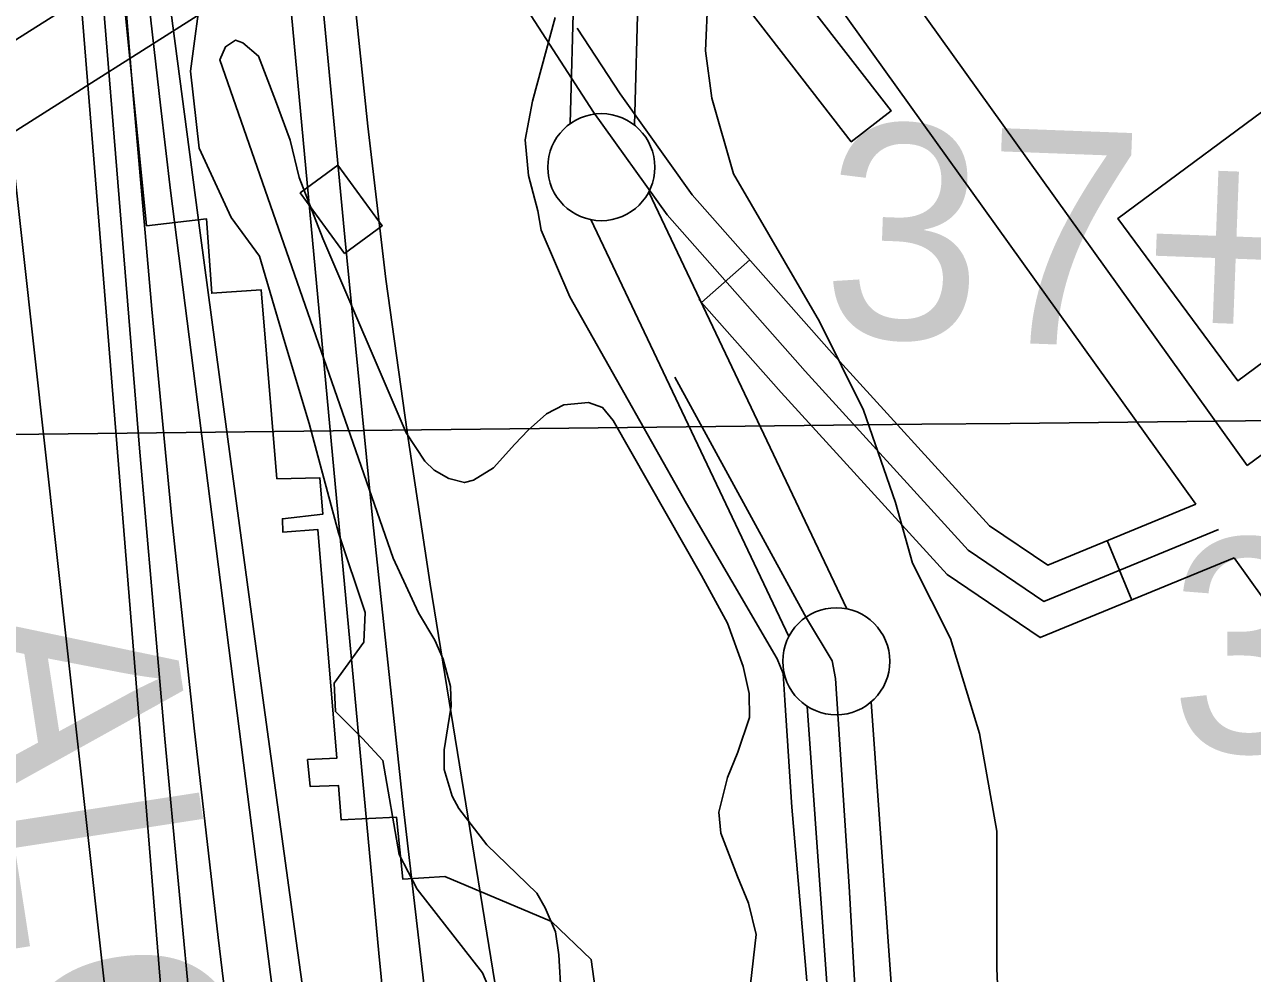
# Model space of a CAD drawing. Extents: x 3677843 to 3715951, y 511991 to 537744.
# Drawn here: x 3685258 to 3685832, y 529311 to 529754 of the extents above; entities that cross this region are included whole.
import ezdxf

# ---------------------------------------------------------------- set-up
doc = ezdxf.new("R2010")
doc.units = 0
for name, color, linetype in [('V-BLDG-OTLN', 7, 'Continuous'), ('V-FLOD-BASE', 7, 'Continuous'), ('V-GRID-MAJR', 7, 'Continuous'), ('V-LEVE-TOET', 7, 'Continuous'), ('V-RIVR-EDGE', 7, 'Continuous'), ('V-ROAD-CNTR', 7, 'Continuous'), ('V-RRAP-RVMT', 7, 'Continuous'), ('V-RRAP-RVMT-IDEN', 7, 'Continuous'), ('V-SITE-VEGE', 7, 'Continuous'), ('V-SURV-IDEN', 7, 'Continuous'), ('V-SURV-LINE', 7, 'Continuous'), ('V-TOPO-DPTH', 7, 'Continuous'), ('V-TOPO-MAJR', 7, 'Continuous'), ('V-TOPO-MINR', 7, 'Continuous'), ('V-TOPO-WATR', 7, 'Continuous'), ('V-UTIL-LINE', 7, 'Continuous')]:
    doc.layers.add(name, color=color, linetype=linetype)

msp = doc.modelspace()

# ---------------------------------------------------------------- linework, layer by layer
at = {"layer": 'V-BLDG-OTLN'}
for points in [[(3685606.25, 529787.504), (3685663.17, 529714.0210000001), (3685644.576, 529699.62), (3685587.6580000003, 529773.102)], [(3685908.414, 529649.667), (3685825.06, 529588.024), (3685769.015, 529663.804), (3685852.3680000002, 529725.449)], [(3685404.862, 529688.671), (3685425.538, 529660.452), (3685407.907, 529647.535), (3685387.233, 529675.754)]]:
    msp.add_lwpolyline(points, close=True, dxfattribs=at)
at = {"layer": 'V-FLOD-BASE'}
msp.add_lwpolyline([(3685656.223, 528993.261), (3685651.31, 529139.615), (3685646.2060000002, 529305.394), (3685643.667, 529351.857), (3685637.1580000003, 529448.932), (3685635.69, 529457.245), (3685623.697, 529477.248), (3685562.222, 529589.741)], dxfattribs=at)
at = {"layer": 'V-GRID-MAJR'}
msp.add_spline([(3681966.5640000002, 529526.479), (3687244.413, 529585.207), (3692522.254, 529644.703), (3697800.0870000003, 529704.966), (3703077.91, 529765.996), (3708355.725, 529827.795), (3713633.5300000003, 529890.361), (3713633.531, 529890.361)], degree=3, dxfattribs=at)
at = {"layer": 'V-LEVE-TOET'}
for points in [[(3685690.136, 530041.603), (3685691.1580000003, 530008.309), (3685694.2460000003, 529976.421), (3685696.7120000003, 529937.589), (3685696.223, 529916.769), (3685692.85, 529907.023), (3685679.103, 529893.705), (3685653.6180000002, 529874.72), (3685617.149, 529843.83), (3685599.977, 529826.313), (3685582.274, 529792.14), (3685577.664, 529767.118), (3685576.521, 529742.126), (3685579.515, 529719.952), (3685589.577, 529684.665), (3685629.808, 529615.676), (3685650.3370000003, 529574.2490000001), (3685665.2770000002, 529531.209), (3685673.1890000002, 529502.838), (3685690.883, 529467.626), (3685704.503, 529423.355), (3685712.586, 529377.639), (3685712.523, 529313.805), (3685717.9990000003, 529180.638)], [(3685623.895, 529307.799), (3685616.85, 529388.91), (3685613.582, 529438.834), (3685612.765, 529451.314), (3685609.9220000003, 529458.226), (3685567.575, 529530.664), (3685513.197, 529627.264), (3685499.707, 529658.357), (3685498.23, 529667.362), (3685493.903, 529683.971), (3685492.352, 529700.609), (3685495.644, 529718.681), (3685506.361, 529757.642)]]:
    msp.add_lwpolyline(points, dxfattribs=at)
at = {"layer": 'V-RIVR-EDGE'}
msp.add_lwpolyline([(3685480.748713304, 529291.6959625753), (3685472.3931778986, 529311.5274022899), (3685441.8731945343, 529350.6241005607), (3685433.5087525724, 529366.8536025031), (3685425.812917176, 529410.6964762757), (3685416.2329850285, 529420.9257174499), (3685403.6573757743, 529433.5636726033), (3685403.089710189, 529446.7722621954), (3685416.9446399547, 529465.9484551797), (3685417.5791047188, 529479.7543988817), (3685405.0643569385, 529517.0055954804), (3685391.3831050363, 529568.0671890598), (3685380.0704876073, 529605.9157397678), (3685368.16348492, 529646.167066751), (3685355.0009125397, 529664.2094129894), (3685340.0729975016, 529696.6639635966), (3685335.959802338, 529732.6937323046), (3685341.463649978, 529773.5023338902), (3685354.190670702, 529822.0973208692), (3685401.3335289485, 529950.4506495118), (3685398.4610592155, 530002.6861693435), (3685417.515784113, 530425.269001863)], dxfattribs=at)
at = {"layer": 'V-ROAD-CNTR'}
for p, q in [((3685574.667811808, 529624.60872455), (3685597.1467668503, 529644.4746848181)), ((3685775.557410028, 529485.6440024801), (3685764.143432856, 529513.387946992))]:
    msp.add_line(p, q, dxfattribs=at)
for points in [[(3685816.0903289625, 529518.5389366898), (3685734.5934919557, 529485.0120037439), (3685699.2005627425, 529508.936955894), (3685623.0227150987, 529592.542788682), (3685558.55184404, 529665.4966427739), (3685524.254912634, 529713.5135467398), (3685495.044971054, 529758.3894569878), (3685468.8220235, 529836.546300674)], [(3685829.5243020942, 529548.3998769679), (3685649.5996619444, 529799.4583748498)], [(3685805.51135012, 529530.4069129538), (3685625.2157107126, 529781.9824098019)], [(3685805.51135012, 529530.4069129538), (3685736.327488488, 529501.944969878), (3685709.0835429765, 529520.3619330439), (3685634.18669277, 529602.560768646), (3685570.305820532, 529674.8476240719), (3685536.649887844, 529721.96852983), (3685516.6189279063, 529752.7414682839)], [(3686099.0287630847, 529747.284479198), (3685829.5243020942, 529548.4018769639)], [(3685823.465314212, 529505.3529630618), (3685732.859495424, 529468.0790376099), (3685689.317582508, 529497.5119787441), (3685611.858737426, 529582.524808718), (3685573.449814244, 529625.9867217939)], [(3686024.2559126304, 529225.180523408), (3685823.465314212, 529505.3529630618)]]:
    msp.add_lwpolyline(points, dxfattribs=at)
at = {"layer": 'V-RRAP-RVMT'}
msp.add_lwpolyline([(3685525.3950000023, 529300.7360000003), (3685523.0910000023, 529317.7950000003), (3685504.5060000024, 529335.4940000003), (3685454.7580000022, 529356.4670000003), (3685435.1580000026, 529355.2640000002), (3685432.1470000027, 529384.2950000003), (3685406.3070000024, 529382.9290000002), (3685405.0510000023, 529399.0420000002), (3685391.8270000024, 529398.5930000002), (3685390.6750000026, 529411.1260000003), (3685404.3060000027, 529411.7630000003), (3685395.4970000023, 529518.5500000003), (3685379.1097642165, 529517.2747507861), (3685378.9050000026, 529523.5950000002), (3685397.7880000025, 529525.7610000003), (3685396.4060000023, 529542.7010000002), (3685376.3480000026, 529542.3080000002), (3685368.9200000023, 529630.5700000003), (3685345.885842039, 529628.8845524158), (3685343.3800000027, 529663.6780000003), (3685315.4630000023, 529660.4380000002), (3685302.6480000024, 529788.5470000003)], dxfattribs=at)
at = {"layer": 'V-SITE-VEGE'}
msp.add_lwpolyline([(3685509.078, 529301.003), (3685508.007, 529319.886), (3685506.5160000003, 529330.681), (3685501.558, 529341.875), (3685497.737, 529348.828), (3685474.338, 529371.278), (3685461.3170000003, 529388.291), (3685458.259, 529394.085), (3685454.4620000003, 529406.43), (3685454.505, 529415.677), (3685456.097, 529426.458), (3685457.68, 529436.079), (3685457.338, 529445.33), (3685453.9280000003, 529458.056), (3685450.117, 529466.938), (3685442.467, 529479.687), (3685430.64, 529505.1680000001), (3685349.6350000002, 529737.856), (3685352.359, 529744.006), (3685356.9960000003, 529747.0700000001), (3685360.4590000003, 529745.898), (3685367.752, 529739.699), (3685375.747, 529718.859), (3685382.598, 529700.335), (3685386.758, 529682.98), (3685397.8000000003, 529654.4180000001), (3685436.686, 529563.702), (3685445.486, 529550.56), (3685449.707, 529546.307), (3685456.623, 529542.421), (3685463.934, 529540.462), (3685468.1780000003, 529541.598), (3685477.449, 529547.337), (3685487.517, 529558.466), (3685493.714, 529564.984), (3685502.224, 529572.652), (3685510.332, 529576.852), (3685521.897, 529577.954), (3685528.434, 529575.613), (3685533.415, 529569.426), (3685574.713, 529497.064), (3685586.827, 529474.792), (3685594.023, 529454.573), (3685596.946, 529442.006), (3685597.056, 529430.812), (3685591.619, 529414.6630000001), (3685586.839, 529402.721), (3685582.798, 529386.589), (3685583.595, 529376.802), (3685591.492, 529356.588), (3685596.514, 529344.042), (3685600.1550000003, 529329.384), (3685597.5870000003, 529306.269)], dxfattribs=at)
at = {"layer": 'V-SURV-LINE'}
for points in [[(3685513.375010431, 529708.15738674), (3685515.0279033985, 529770.8689766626)], [(3685545.0169703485, 529770.0588840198), (3685543.364105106, 529707.3483460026)], [(3685549.9667036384, 529676.1820356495), (3685642.5480772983, 529481.52053962)], [(3685615.4575183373, 529468.6324976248), (3685522.8759870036, 529663.2943251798)], [(3685706.6026046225, 528272.0468407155), (3685624.0317404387, 529436.0573961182)], [(3685653.9574170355, 529438.1678539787), (3685736.5282767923, 528274.1573609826)]]:
    msp.add_lwpolyline(points, dxfattribs=at)
for centre in [(3685527.84344, 529687.7746399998), (3685637.58092, 529457.0401599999)]:
    msp.add_circle(centre, 25, dxfattribs=at)
at = {"layer": 'V-TOPO-DPTH'}
for points in [[(3685370.03917237, 530751.7173369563), (3685368.3135729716, 529967.0968148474), (3685368.597766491, 529943.525546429), (3685369.3292074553, 529919.974551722), (3685370.7315195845, 529896.4539675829), (3685372.5810791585, 529872.9536571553), (3685423.969849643, 529320.769069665), (3685433.269715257, 529225.9550398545), (3685443.197745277, 529131.2099946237), (3685454.068021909, 529036.568426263), (3685465.5664629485, 528941.9958424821), (3685485.062216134, 528788.0438553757), (3685487.195739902, 528770.4893350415), (3685489.2115951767, 528752.9219105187), (3685491.0509477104, 528735.3351297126), (3685492.7726317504, 528717.7354447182), (3685516.7974407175, 528458.7305997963), (3685530.919412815, 528311.6681713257), (3685545.676197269, 528164.6715489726), (3685561.385200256, 528017.7736357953), (3685577.729015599, 527870.9415287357), (3685610.496613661, 527584.9887105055)], [(3685610.496613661, 527584.9887105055), (3685577.729015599, 527870.9415287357), (3685561.385200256, 528017.7736357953), (3685545.676197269, 528164.6715489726), (3685530.919412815, 528311.6681713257), (3685516.7974407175, 528458.7305997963), (3685492.7726317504, 528717.7354447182), (3685491.0509477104, 528735.3351297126), (3685489.2115951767, 528752.9219105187), (3685487.195739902, 528770.4893350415), (3685485.062216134, 528788.0438553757), (3685465.5664629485, 528941.9958424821), (3685454.068021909, 529036.568426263), (3685443.197745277, 529131.2099946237), (3685433.269715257, 529225.9550398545), (3685423.969849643, 529320.769069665), (3685372.5810791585, 529872.9536571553), (3685370.7315195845, 529896.4539675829), (3685369.3292074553, 529919.974551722), (3685368.597766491, 529943.525546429), (3685368.3135729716, 529967.0968148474), (3685370.03917237, 530751.7173369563)], [(3685279.5162586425, 530462.8036008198), (3685282.8806780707, 529942.4081021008), (3685283.123950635, 529928.6453462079), (3685283.5726521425, 529914.8915978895), (3685284.3294970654, 529901.1513609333), (3685285.2917709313, 529887.4201315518), (3685312.21365781, 529556.4928597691), (3685324.0116453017, 529420.757027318), (3685336.8085429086, 529285.1210119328), (3685351.1038056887, 529149.634722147), (3685366.3979785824, 529014.2482494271), (3685393.319271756, 528787.1938252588), (3685395.841036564, 528765.4027765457), (3685398.2812660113, 528743.6028324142), (3685400.5991924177, 528721.7895451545), (3685402.835583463, 528699.9673624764), (3685461.9399725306, 528106.8447434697), (3685471.0621392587, 528014.8671829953), (3685480.1270605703, 527922.8840079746), (3685489.106113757, 527830.892411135)], [(3685279.5162586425, 530462.8036008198), (3685282.8806780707, 529942.4081021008), (3685283.123950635, 529928.6453462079), (3685283.5726521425, 529914.8915978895), (3685284.3294970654, 529901.1513609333), (3685285.2917709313, 529887.4201315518), (3685312.21365781, 529556.4928597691), (3685324.0116453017, 529420.757027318), (3685336.8085429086, 529285.1210119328), (3685351.1038056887, 529149.634722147), (3685366.3979785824, 529014.2482494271), (3685393.319271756, 528787.1938252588), (3685395.841036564, 528765.4027765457), (3685398.2812660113, 528743.6028324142), (3685400.5991924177, 528721.7895451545), (3685402.835583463, 528699.9673624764), (3685461.9399725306, 528106.8447434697), (3685471.0621392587, 528014.8671829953), (3685480.1270605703, 527922.8840079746), (3685489.106113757, 527830.892411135)], [(3685526.5717070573, 527788.8696506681), (3685516.5173452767, 527865.9207611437), (3685507.2204191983, 527943.0669274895), (3685498.428450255, 528020.2764644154), (3685426.4515316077, 528681.2316770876), (3685422.8796191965, 528713.4951611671), (3685419.230709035, 528745.7497949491), (3685415.4663022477, 528777.9911532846), (3685411.6248977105, 528810.2236613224), (3685348.9680794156, 529328.0719422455), (3685337.722387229, 529425.7736247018), (3685327.23472781, 529523.55216042), (3685317.8841175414, 529621.4459760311), (3685309.29154004, 529719.4166449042), (3685294.6581090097, 529898.1944464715), (3685294.0500968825, 529906.8381912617), (3685293.5741212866, 529915.4876873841), (3685293.2962004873, 529924.1458105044), (3685293.15031622, 529932.809684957), (3685291.968501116, 530151.9990812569)], [(3685526.5717070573, 527788.8696506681), (3685516.5173452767, 527865.9207611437), (3685507.2204191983, 527943.0669274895), (3685498.428450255, 528020.2764644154), (3685426.4515316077, 528681.2316770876), (3685422.8796191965, 528713.4951611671), (3685419.230709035, 528745.7497949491), (3685415.4663022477, 528777.9911532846), (3685411.6248977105, 528810.2236613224), (3685348.9680794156, 529328.0719422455), (3685337.722387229, 529425.7736247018), (3685327.23472781, 529523.55216042), (3685317.8841175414, 529621.4459760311), (3685309.29154004, 529719.4166449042), (3685294.6581090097, 529898.1944464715), (3685294.0500968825, 529906.8381912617), (3685293.5741212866, 529915.4876873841), (3685293.2962004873, 529924.1458105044), (3685293.15031622, 529932.809684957), (3685291.968501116, 530151.9990812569)], [(3685397.324357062, 530116.5784803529), (3685397.6132528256, 529939.3604729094), (3685397.7511380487, 529930.521930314), (3685398.053349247, 529921.6913102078), (3685398.602049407, 529912.8725738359), (3685399.315075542, 529904.061759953), (3685411.2526663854, 529778.4076397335), (3685418.7668009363, 529706.8668138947), (3685427.225201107, 529635.4473379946), (3685437.099999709, 529564.2098870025), (3685447.919063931, 529493.0937859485), (3685492.893088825, 529216.0027646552), (3685505.000250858, 529140.1608430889), (3685516.8438969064, 529064.2784946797), (3685528.2922689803, 528988.3355060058), (3685539.477125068, 528912.3520904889), (3685560.351202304, 528767.937165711), (3685560.8530842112, 528764.1259720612), (3685561.290679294, 528760.3082300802), (3685561.6318441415, 528756.4806656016), (3685561.9087221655, 528752.6465527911), (3685600.005832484, 528112.8337263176)], [(3685585.440185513, 527605.3868700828), (3685479.176198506, 528464.149188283), (3685473.3576832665, 528511.5082424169), (3685467.5939944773, 528558.8739198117), (3685461.9125453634, 528606.2495320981), (3685456.2859226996, 528653.6317676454), (3685455.737818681, 528658.2818624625), (3685450.362126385, 528703.3361360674), (3685444.9007800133, 528748.379900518), (3685439.3109525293, 528793.4079012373), (3685433.635470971, 528838.4253928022), (3685326.7055656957, 529676.945476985), (3685321.9059909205, 529716.7043528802), (3685317.4622582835, 529756.5005503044), (3685313.552288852, 529796.3527300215), (3685309.998161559, 529836.2422312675), (3685304.009762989, 529908.9626841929), (3685303.758461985, 529912.5217643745), (3685303.5626035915, 529916.083245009), (3685303.4499091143, 529919.648326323), (3685303.3926572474, 529923.2158080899), (3685303.0092361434, 530010.8445991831), (3685303.1727739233, 530058.2202253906)], [(3685303.1727739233, 530058.2202253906), (3685303.0092361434, 530010.8445991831), (3685303.3926572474, 529923.2158080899), (3685303.4499091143, 529919.648326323), (3685303.5626035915, 529916.083245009), (3685303.758461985, 529912.5217643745), (3685304.009762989, 529908.9626841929), (3685309.998161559, 529836.2422312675), (3685313.552288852, 529796.3527300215), (3685317.4622582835, 529756.5005503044), (3685321.9059909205, 529716.7043528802), (3685326.7055656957, 529676.945476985), (3685433.635470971, 528838.4253928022), (3685439.3109525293, 528793.4079012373), (3685444.9007800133, 528748.379900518), (3685450.362126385, 528703.3361360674), (3685455.737818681, 528658.2818624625), (3685456.2859226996, 528653.6317676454), (3685461.9125453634, 528606.2495320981), (3685467.5939944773, 528558.8739198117), (3685473.3576832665, 528511.5082424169), (3685479.176198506, 528464.149188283), (3685585.440185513, 527605.3868700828)]]:
    msp.add_lwpolyline(points, dxfattribs=at)
at = {"layer": 'V-TOPO-MAJR'}
msp.add_lwpolyline([(3685476.4975973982, 527607.824295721), (3685431.0908731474, 528153.0346584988), (3685422.7896494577, 528251.165896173), (3685414.318250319, 528349.2822177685), (3685405.5915880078, 528447.3761652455), (3685396.6947502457, 528545.4551966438), (3685380.8387029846, 528717.7609541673), (3685379.697197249, 528729.6711990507), (3685378.4956221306, 528741.5751507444), (3685377.2039429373, 528753.4696626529), (3685375.85219436, 528765.357881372), (3685361.072913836, 528891.0943678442), (3685352.69487553, 528965.8866047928), (3685344.8612321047, 529040.7328208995), (3685337.8441809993, 529115.660005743), (3685331.371524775, 529190.6411697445), (3685275.9191572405, 529876.6501951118), (3685274.605533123, 529895.4667854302), (3685273.567129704, 529914.2955310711), (3685272.9415573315, 529933.1425096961), (3685272.591205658, 529952.0016436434), (3685265.040147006, 530943.4338123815)], dxfattribs=at)
at = {"layer": 'V-TOPO-MINR'}
for points in [[(3685398.7713625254, 529229.8491227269), (3685383.924090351, 529336.638128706), (3685369.2430361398, 529443.4497834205), (3685354.811308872, 529550.2954112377), (3685340.5457995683, 529657.1636877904), (3685315.254441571, 529848.3314433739), (3685313.8429851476, 529859.6418136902), (3685312.5430841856, 529870.964157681), (3685311.410516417, 529882.304462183), (3685310.3895041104, 529893.6567403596), (3685308.682518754, 529914.3474879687), (3685308.610695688, 529915.363894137), (3685308.5548357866, 529916.3809887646), (3685308.522920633, 529917.399116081), (3685308.506968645, 529918.4179318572), (3685308.4109840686, 529943.0984840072), (3685308.452657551, 529956.4562695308), (3685308.6191143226, 529969.8116250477), (3685308.9727460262, 529983.1633355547), (3685309.451161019, 529996.5126160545), (3685358.25, 531135.13)], [(3685610.496613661, 527584.9887105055), (3685577.729015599, 527870.9415287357), (3685561.385200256, 528017.7736357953), (3685545.676197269, 528164.6715489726), (3685530.919412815, 528311.6681713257), (3685516.7974407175, 528458.7305997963), (3685492.7726317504, 528717.7354447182), (3685491.0509477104, 528735.3351297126), (3685489.2115951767, 528752.9219105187), (3685487.195739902, 528770.4893350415), (3685485.062216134, 528788.0438553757), (3685465.5664629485, 528941.9958424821), (3685454.068021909, 529036.568426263), (3685443.197745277, 529131.2099946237), (3685433.269715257, 529225.9550398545), (3685423.969849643, 529320.769069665), (3685372.5810791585, 529872.9536571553), (3685370.7315195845, 529896.4539675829), (3685369.3292074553, 529919.974551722), (3685368.597766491, 529943.525546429), (3685368.3135729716, 529967.0968148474), (3685370.03917237, 530751.7173369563)], [(3685489.106113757, 527830.892411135), (3685480.1270605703, 527922.8840079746), (3685471.0621392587, 528014.8671829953), (3685461.9399725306, 528106.8447434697), (3685402.835583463, 528699.9673624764), (3685400.5991924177, 528721.7895451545), (3685398.2812660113, 528743.6028324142), (3685395.841036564, 528765.4027765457), (3685393.319271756, 528787.1938252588), (3685366.3979785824, 529014.2482494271), (3685351.1038056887, 529149.634722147), (3685336.8085429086, 529285.1210119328), (3685324.0116453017, 529420.757027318), (3685312.21365781, 529556.4928597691), (3685285.2917709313, 529887.4201315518), (3685284.3294970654, 529901.1513609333), (3685283.5726521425, 529914.8915978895), (3685283.123950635, 529928.6453462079), (3685282.8806780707, 529942.4081021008), (3685279.5162586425, 530462.8036008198)], [(3685598.667303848, 527790.0959877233), (3685590.9310286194, 527865.970029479), (3685583.7968862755, 527941.9030537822), (3685577.0641658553, 528017.8753997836), (3685519.7537267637, 528695.1084459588), (3685516.999915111, 528725.2975887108), (3685513.98315004, 528755.4586914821), (3685510.5719548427, 528785.5777342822), (3685506.8978062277, 528815.6687371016), (3685467.1182398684, 529124.6415147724), (3685450.75464055, 529257.0742571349), (3685435.2936319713, 529389.607625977), (3685421.1865095, 529522.2919345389), (3685407.9819777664, 529655.0768695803), (3685385.9714428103, 529888.5110278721), (3685384.6787717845, 529904.6651261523), (3685383.691516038, 529920.8335369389), (3685383.1623832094, 529937.0234164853), (3685382.93866566, 529953.2276085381), (3685383.0774723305, 530343.3533061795)], [(3685526.5717070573, 527788.8696506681), (3685516.5173452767, 527865.9207611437), (3685507.2204191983, 527943.0669274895), (3685498.428450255, 528020.2764644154), (3685426.4515316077, 528681.2316770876), (3685422.8796191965, 528713.4951611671), (3685419.230709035, 528745.7497949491), (3685415.4663022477, 528777.9911532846), (3685411.6248977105, 528810.2236613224), (3685348.9680794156, 529328.0719422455), (3685337.722387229, 529425.7736247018), (3685327.23472781, 529523.55216042), (3685317.8841175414, 529621.4459760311), (3685309.29154004, 529719.4166449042), (3685294.6581090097, 529898.1944464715), (3685294.0500968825, 529906.8381912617), (3685293.5741212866, 529915.4876873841), (3685293.2962004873, 529924.1458105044), (3685293.15031622, 529932.809684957), (3685291.968501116, 530151.9990812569)], [(3685368.446997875, 528560.9728256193), (3685367.1903790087, 528599.1259169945), (3685365.710551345, 528643.2537169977), (3685365.033471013, 528659.3336423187), (3685364.1731113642, 528675.4021803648), (3685363.0378327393, 528691.4536374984), (3685361.7192747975, 528707.4937073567), (3685359.1677770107, 528735.5852510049), (3685358.979857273, 528737.570219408), (3685358.7818616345, 528739.5541434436), (3685358.5687521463, 528741.5365009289), (3685358.3455667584, 528743.5178140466), (3685355.866360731, 528764.7974812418), (3685354.4065196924, 528777.4190389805), (3685352.960685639, 528790.0421892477), (3685351.5358620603, 528802.6677283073), (3685350.125045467, 528815.2948598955), (3685237.096032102, 529834.6162342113), (3685233.186555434, 529873.1546057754), (3685229.757664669, 529911.7311756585), (3685227.0496527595, 529950.3650430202), (3685224.822226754, 529989.0371087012), (3685223.3955066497, 530027.7424070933), (3685222.5547212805, 530066.4537793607)], [(3685585.440185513, 527605.3868700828), (3685479.176198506, 528464.149188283), (3685473.3576832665, 528511.5082424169), (3685467.5939944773, 528558.8739198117), (3685461.9125453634, 528606.2495320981), (3685456.2859226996, 528653.6317676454), (3685455.737818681, 528658.2818624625), (3685450.362126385, 528703.3361360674), (3685444.9007800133, 528748.379900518), (3685439.3109525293, 528793.4079012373), (3685433.635470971, 528838.4253928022), (3685326.7055656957, 529676.945476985), (3685321.9059909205, 529716.7043528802), (3685317.4622582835, 529756.5005503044), (3685313.552288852, 529796.3527300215), (3685309.998161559, 529836.2422312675), (3685304.009762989, 529908.9626841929), (3685303.758461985, 529912.5217643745), (3685303.5626035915, 529916.083245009), (3685303.4499091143, 529919.648326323), (3685303.3926572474, 529923.2158080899), (3685303.0092361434, 530010.8445991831), (3685303.1727739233, 530058.2202253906)]]:
    msp.add_lwpolyline(points, dxfattribs=at)
at = {"layer": 'V-TOPO-WATR'}
msp.add_lwpolyline([(3685600.005832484, 528112.8337263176), (3685561.9087221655, 528752.6465527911), (3685561.6318441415, 528756.4806656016), (3685561.290679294, 528760.3082300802), (3685560.8530842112, 528764.1259720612), (3685560.351202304, 528767.937165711), (3685539.477125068, 528912.3520904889), (3685528.2922689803, 528988.3355060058), (3685516.8438969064, 529064.2784946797), (3685505.000250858, 529140.1608430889), (3685492.893088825, 529216.0027646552), (3685447.919063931, 529493.0937859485), (3685437.099999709, 529564.2098870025), (3685427.225201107, 529635.4473379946), (3685418.7668009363, 529706.8668138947), (3685411.2526663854, 529778.4076397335), (3685399.315075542, 529904.061759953), (3685398.602049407, 529912.8725738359), (3685398.053349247, 529921.6913102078), (3685397.7511380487, 529930.521930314), (3685397.6132528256, 529939.3604729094), (3685397.324357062, 530116.5784803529)], dxfattribs=at)
at = {"layer": 'V-UTIL-LINE'}
for p, q in [((3683379.847, 528558.155), (3685517.1, 529913.9450000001)), ((3683349.247, 528496.283), (3685486.501, 529852.073))]:
    msp.add_line(p, q, dxfattribs=at)

# ---------------------------------------------------------------- texts
at = {"layer": 'V-RRAP-RVMT-IDEN'}
msp.add_text('ALGIERS', height=99.99980199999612, rotation=278.75274393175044, dxfattribs=at).set_placement((3685225.864724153, 529479.5385976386))
at = {"layer": 'V-SURV-IDEN'}
for s, rotation, p in [('37+44.4', 357.8513889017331, (3685630.084556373, 529609.1203961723)), ('34+88.9', 0.31598384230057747, (3685793.3843944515, 529414.2257007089))]:
    msp.add_text(s, height=100.00000000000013, rotation=rotation, dxfattribs=at).set_placement(p)

doc.saveas('drawing.dxf')
